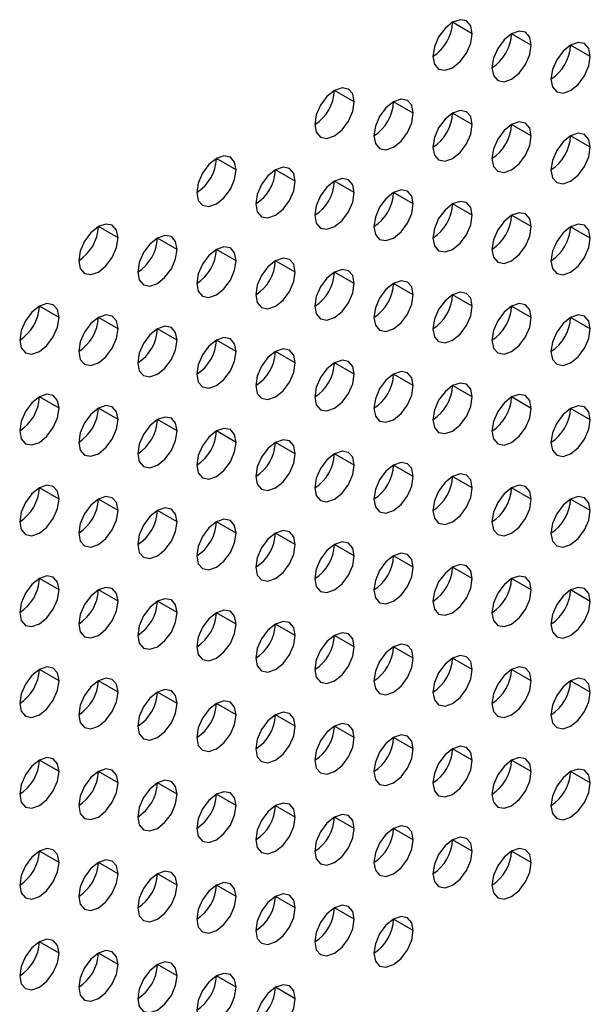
# Model space of a CAD drawing. Header units: millimetres. Extents: x 0 to 1118, y 0 to 864.
# Tile 339 of 438: x 988.65 to 990.71, y 675.03 to 678.57. Entities that reach past the tile are written whole.
import ezdxf

# ---------------------------------------------------------------- set-up
doc = ezdxf.new("R2010")
doc.units = ezdxf.units.MM

msp = doc.modelspace()

# ---------------------------------------------------------------- linework, layer by layer
at = {"color": 7, "linetype": 'Continuous', "lineweight": 25}
for p, q in [((990.2807, 678.5215), (990.21, 678.5624)), ((990.4929, 678.4807), (990.4222, 678.5215)), ((990.705, 678.4398), (990.6343, 678.4807)), ((989.8565, 678.2766), (989.7858, 678.3174)), ((990.0686, 678.2358), (989.9979, 678.2766)), ((990.2807, 678.1949), (990.21, 678.2357)), ((990.4929, 678.1541), (990.4222, 678.1949)), ((990.705, 678.1132), (990.6343, 678.154)), ((989.4322, 678.0317), (989.3615, 678.0725)), ((989.6443, 677.9908), (989.5736, 678.0317)), ((989.8565, 677.95), (989.7858, 677.9908)), ((990.0686, 677.9091), (989.9979, 677.95)), ((990.2807, 677.8683), (990.21, 677.9091)), ((990.4929, 677.8275), (990.4222, 677.8683)), ((989.008, 677.7868), (988.9372, 677.8276)), ((990.705, 677.7866), (990.6343, 677.8274)), ((989.2201, 677.7459), (989.1494, 677.7867)), ((989.4322, 677.7051), (989.3615, 677.7459)), ((989.6443, 677.6642), (989.5736, 677.705)), ((989.8565, 677.6234), (989.7858, 677.6642)), ((990.0686, 677.5825), (989.9979, 677.6233)), ((990.2807, 677.5417), (990.21, 677.5825)), ((988.7958, 677.501), (988.7251, 677.5418)), ((990.4929, 677.5008), (990.4222, 677.5417)), ((989.008, 677.4601), (988.9372, 677.501)), ((990.705, 677.46), (990.6343, 677.5008)), ((989.2201, 677.4193), (989.1494, 677.4601)), ((989.4322, 677.3785), (989.3615, 677.4193)), ((989.6443, 677.3376), (989.5736, 677.3784)), ((989.8565, 677.2968), (989.7858, 677.3376)), ((990.0686, 677.2559), (989.9979, 677.2967)), ((990.2807, 677.2151), (990.21, 677.2559)), ((988.7958, 677.1744), (988.7251, 677.2152)), ((990.4929, 677.1742), (990.4222, 677.215)), ((989.008, 677.1335), (988.9372, 677.1744)), ((990.705, 677.1334), (990.6343, 677.1742)), ((989.2201, 677.0927), (989.1494, 677.1335)), ((989.4322, 677.0518), (989.3615, 677.0927)), ((989.6443, 677.011), (989.5736, 677.0518)), ((989.8565, 676.9701), (989.7858, 677.011)), ((990.0686, 676.9293), (989.9979, 676.9701)), ((990.2807, 676.8884), (990.21, 676.9293)), ((988.7958, 676.8478), (988.7251, 676.8886)), ((990.4929, 676.8476), (990.4222, 676.8884)), ((989.008, 676.8069), (988.9372, 676.8477)), ((990.705, 676.8068), (990.6343, 676.8476)), ((989.2201, 676.7661), (989.1494, 676.8069)), ((989.4322, 676.7252), (989.3615, 676.766)), ((989.6443, 676.6844), (989.5736, 676.7252)), ((989.8565, 676.6435), (989.7858, 676.6843)), ((990.0686, 676.6027), (989.9979, 676.6435)), ((990.2807, 676.5618), (990.21, 676.6027)), ((988.7958, 676.5211), (988.7251, 676.562)), ((990.4929, 676.521), (990.4222, 676.5618)), ((989.008, 676.4803), (988.9372, 676.5211)), ((990.705, 676.4801), (990.6343, 676.521)), ((989.2201, 676.4395), (989.1494, 676.4803)), ((989.4322, 676.3986), (989.3615, 676.4394)), ((989.6443, 676.3578), (989.5736, 676.3986)), ((989.8565, 676.3169), (989.7858, 676.3577)), ((990.0686, 676.2761), (989.9979, 676.3169)), ((990.2807, 676.2352), (990.21, 676.276)), ((988.7958, 676.1945), (988.7251, 676.2353)), ((990.4929, 676.1944), (990.4222, 676.2352)), ((989.008, 676.1537), (988.9372, 676.1945)), ((990.705, 676.1535), (990.6343, 676.1943)), ((989.2201, 676.1128), (989.1494, 676.1537)), ((989.4322, 676.072), (989.3615, 676.1128)), ((989.6443, 676.0311), (989.5736, 676.072)), ((989.8565, 675.9903), (989.7858, 676.0311)), ((990.0686, 675.9494), (989.9979, 675.9903)), ((990.2807, 675.9086), (990.21, 675.9494)), ((988.7958, 675.8679), (988.7251, 675.9087)), ((990.4929, 675.8678), (990.4222, 675.9086)), ((989.008, 675.8271), (988.9372, 675.8679)), ((990.705, 675.8269), (990.6343, 675.8677)), ((989.2201, 675.7862), (989.1494, 675.827)), ((989.4322, 675.7454), (989.3615, 675.7862)), ((989.6443, 675.7045), (989.5736, 675.7453)), ((989.8565, 675.6637), (989.7858, 675.7045)), ((990.0686, 675.6228), (989.9979, 675.6637)), ((990.2807, 675.582), (990.21, 675.6228)), ((988.7958, 675.5413), (988.7251, 675.5821)), ((990.4929, 675.5411), (990.4222, 675.582)), ((989.008, 675.5004), (988.9372, 675.5413)), ((989.2201, 675.4596), (989.1494, 675.5004)), ((989.4322, 675.4188), (989.3615, 675.4596)), ((989.6443, 675.3779), (989.5736, 675.4187)), ((989.8565, 675.3371), (989.7858, 675.3779)), ((990.0686, 675.2962), (989.9979, 675.337)), ((988.7958, 675.2147), (988.7251, 675.2555)), ((989.008, 675.1738), (988.9372, 675.2147)), ((989.2201, 675.133), (989.1494, 675.1738)), ((989.4322, 675.0921), (989.3615, 675.133)), ((989.6443, 675.0513), (989.5736, 675.0921))]:
    msp.add_line(p, q, dxfattribs=at)
at = {"color": 7, "linetype": 'Continuous', "lineweight": 25, "flags": 128}
for points in [[(990.2807, 678.5215), (990.2754, 678.5497), (990.26, 678.5673), (990.2371, 678.5718), (990.21, 678.5624), (990.183, 678.5405), (990.16, 678.5096), (990.1447, 678.4742), (990.1393, 678.4399)], [(990.1393, 678.4399), (990.1447, 678.4117), (990.16, 678.3941), (990.183, 678.3897), (990.21, 678.3991), (990.2371, 678.4209), (990.26, 678.4518), (990.2754, 678.4872), (990.2807, 678.5215)], [(990.4929, 678.4807), (990.4875, 678.5088), (990.4722, 678.5265), (990.4492, 678.5309), (990.4222, 678.5215), (990.3951, 678.4997), (990.3722, 678.4687), (990.3568, 678.4334), (990.3515, 678.399)], [(990.3515, 678.399), (990.3568, 678.3709), (990.3722, 678.3533), (990.3951, 678.3488), (990.4222, 678.3582), (990.4492, 678.38), (990.4722, 678.411), (990.4875, 678.4463), (990.4929, 678.4807)], [(990.705, 678.4398), (990.6996, 678.468), (990.6843, 678.4856), (990.6614, 678.4901), (990.6343, 678.4807), (990.6072, 678.4588), (990.5843, 678.4279), (990.569, 678.3926), (990.5636, 678.3582)], [(990.5636, 678.3582), (990.569, 678.3301), (990.5843, 678.3124), (990.6072, 678.308), (990.6343, 678.3174), (990.6614, 678.3392), (990.6843, 678.3701), (990.6996, 678.4055), (990.705, 678.4398)], [(989.8565, 678.2766), (989.8511, 678.3047), (989.8358, 678.3224), (989.8128, 678.3268), (989.7858, 678.3174), (989.7587, 678.2956), (989.7358, 678.2647), (989.7204, 678.2293), (989.7151, 678.195)], [(989.7151, 678.195), (989.7204, 678.1668), (989.7358, 678.1492), (989.7587, 678.1447), (989.7858, 678.1541), (989.8128, 678.176), (989.8358, 678.2069), (989.8511, 678.2423), (989.8565, 678.2766)], [(990.0686, 678.2358), (990.0632, 678.2639), (990.0479, 678.2815), (990.025, 678.286), (989.9979, 678.2766), (989.9708, 678.2548), (989.9479, 678.2238), (989.9326, 678.1885), (989.9272, 678.1541)], [(989.9272, 678.1541), (989.9326, 678.126), (989.9479, 678.1083), (989.9708, 678.1039), (989.9979, 678.1133), (990.025, 678.1351), (990.0479, 678.1661), (990.0632, 678.2014), (990.0686, 678.2358)], [(990.2807, 678.1949), (990.2754, 678.2231), (990.26, 678.2407), (990.2371, 678.2452), (990.21, 678.2357), (990.183, 678.2139), (990.16, 678.183), (990.1447, 678.1476), (990.1393, 678.1133)], [(990.1393, 678.1133), (990.1447, 678.0851), (990.16, 678.0675), (990.183, 678.063), (990.21, 678.0724), (990.2371, 678.0943), (990.26, 678.1252), (990.2754, 678.1606), (990.2807, 678.1949)], [(990.4929, 678.1541), (990.4875, 678.1822), (990.4722, 678.1998), (990.4492, 678.2043), (990.4222, 678.1949), (990.3951, 678.1731), (990.3722, 678.1421), (990.3568, 678.1068), (990.3515, 678.0724)], [(990.3515, 678.0724), (990.3568, 678.0443), (990.3722, 678.0266), (990.3951, 678.0222), (990.4222, 678.0316), (990.4492, 678.0534), (990.4722, 678.0844), (990.4875, 678.1197), (990.4929, 678.1541)], [(990.705, 678.1132), (990.6996, 678.1414), (990.6843, 678.159), (990.6614, 678.1635), (990.6343, 678.1541), (990.6072, 678.1322), (990.5843, 678.1013), (990.569, 678.0659), (990.5636, 678.0316)], [(990.5636, 678.0316), (990.569, 678.0034), (990.5843, 677.9858), (990.6072, 677.9813), (990.6343, 677.9907), (990.6614, 678.0126), (990.6843, 678.0435), (990.6996, 678.0789), (990.705, 678.1132)], [(989.4322, 678.0317), (989.4268, 678.0598), (989.4115, 678.0775), (989.3886, 678.0819), (989.3615, 678.0725), (989.3344, 678.0507), (989.3115, 678.0197), (989.2962, 677.9844), (989.2908, 677.95)], [(989.2908, 677.95), (989.2962, 677.9219), (989.3115, 677.9043), (989.3344, 677.8998), (989.3615, 677.9092), (989.3886, 677.931), (989.4115, 677.962), (989.4268, 677.9973), (989.4322, 678.0317)], [(989.6443, 677.9908), (989.639, 678.019), (989.6236, 678.0366), (989.6007, 678.0411), (989.5736, 678.0317), (989.5466, 678.0098), (989.5236, 677.9789), (989.5083, 677.9436), (989.5029, 677.9092)], [(989.5029, 677.9092), (989.5083, 677.8811), (989.5236, 677.8634), (989.5466, 677.859), (989.5736, 677.8684), (989.6007, 677.8902), (989.6236, 677.9211), (989.639, 677.9565), (989.6443, 677.9908)], [(989.8565, 677.95), (989.8511, 677.9781), (989.8358, 677.9958), (989.8128, 678.0002), (989.7858, 677.9908), (989.7587, 677.969), (989.7358, 677.938), (989.7204, 677.9027), (989.7151, 677.8684)], [(989.7151, 677.8684), (989.7204, 677.8402), (989.7358, 677.8226), (989.7587, 677.8181), (989.7858, 677.8275), (989.8128, 677.8494), (989.8358, 677.8803), (989.8511, 677.9156), (989.8565, 677.95)], [(990.0686, 677.9091), (990.0632, 677.9373), (990.0479, 677.9549), (990.025, 677.9594), (989.9979, 677.95), (989.9708, 677.9281), (989.9479, 677.8972), (989.9326, 677.8619), (989.9272, 677.8275)], [(989.9272, 677.8275), (989.9326, 677.7994), (989.9479, 677.7817), (989.9708, 677.7773), (989.9979, 677.7867), (990.025, 677.8085), (990.0479, 677.8395), (990.0632, 677.8748), (990.0686, 677.9091)], [(990.2807, 677.8683), (990.2754, 677.8964), (990.26, 677.9141), (990.2371, 677.9185), (990.21, 677.9091), (990.183, 677.8873), (990.16, 677.8564), (990.1447, 677.821), (990.1393, 677.7867)], [(990.4929, 677.8275), (990.4875, 677.8556), (990.4722, 677.8732), (990.4492, 677.8777), (990.4222, 677.8683), (990.3951, 677.8464), (990.3722, 677.8155), (990.3568, 677.7802), (990.3515, 677.7458)], [(989.008, 677.7868), (989.0026, 677.8149), (988.9872, 677.8325), (988.9643, 677.837), (988.9372, 677.8276), (988.9102, 677.8058), (988.8872, 677.7748), (988.8719, 677.7395), (988.8665, 677.7051)], [(990.1393, 677.7867), (990.1447, 677.7585), (990.16, 677.7409), (990.183, 677.7364), (990.21, 677.7458), (990.2371, 677.7677), (990.26, 677.7986), (990.2754, 677.8339), (990.2807, 677.8683)], [(990.705, 677.7866), (990.6996, 677.8147), (990.6843, 677.8324), (990.6614, 677.8368), (990.6343, 677.8274), (990.6072, 677.8056), (990.5843, 677.7747), (990.569, 677.7393), (990.5636, 677.705)], [(990.3515, 677.7458), (990.3568, 677.7177), (990.3722, 677.7), (990.3951, 677.6956), (990.4222, 677.705), (990.4492, 677.7268), (990.4722, 677.7578), (990.4875, 677.7931), (990.4929, 677.8275)], [(988.8665, 677.7051), (988.8719, 677.677), (988.8872, 677.6593), (988.9102, 677.6549), (988.9372, 677.6643), (988.9643, 677.6861), (988.9872, 677.7171), (989.0026, 677.7524), (989.008, 677.7868)], [(989.2201, 677.7459), (989.2147, 677.7741), (989.1994, 677.7917), (989.1764, 677.7962), (989.1494, 677.7867), (989.1223, 677.7649), (989.0994, 677.734), (989.084, 677.6986), (989.0787, 677.6643)], [(990.5636, 677.705), (990.569, 677.6768), (990.5843, 677.6592), (990.6072, 677.6547), (990.6343, 677.6641), (990.6614, 677.686), (990.6843, 677.7169), (990.6996, 677.7522), (990.705, 677.7866)], [(989.0787, 677.6643), (989.084, 677.6361), (989.0994, 677.6185), (989.1223, 677.614), (989.1494, 677.6234), (989.1764, 677.6453), (989.1994, 677.6762), (989.2147, 677.7116), (989.2201, 677.7459)], [(989.4322, 677.7051), (989.4268, 677.7332), (989.4115, 677.7509), (989.3886, 677.7553), (989.3615, 677.7459), (989.3344, 677.7241), (989.3115, 677.6931), (989.2962, 677.6578), (989.2908, 677.6234)], [(989.2908, 677.6234), (989.2962, 677.5953), (989.3115, 677.5776), (989.3344, 677.5732), (989.3615, 677.5826), (989.3886, 677.6044), (989.4115, 677.6354), (989.4268, 677.6707), (989.4322, 677.7051)], [(989.6443, 677.6642), (989.639, 677.6924), (989.6236, 677.71), (989.6007, 677.7145), (989.5736, 677.7051), (989.5466, 677.6832), (989.5236, 677.6523), (989.5083, 677.6169), (989.5029, 677.5826)], [(989.5029, 677.5826), (989.5083, 677.5544), (989.5236, 677.5368), (989.5466, 677.5323), (989.5736, 677.5417), (989.6007, 677.5636), (989.6236, 677.5945), (989.639, 677.6299), (989.6443, 677.6642)], [(989.8565, 677.6234), (989.8511, 677.6515), (989.8358, 677.6692), (989.8128, 677.6736), (989.7858, 677.6642), (989.7587, 677.6424), (989.7358, 677.6114), (989.7204, 677.5761), (989.7151, 677.5417)], [(989.7151, 677.5417), (989.7204, 677.5136), (989.7358, 677.496), (989.7587, 677.4915), (989.7858, 677.5009), (989.8128, 677.5227), (989.8358, 677.5537), (989.8511, 677.589), (989.8565, 677.6234)], [(990.0686, 677.5825), (990.0632, 677.6107), (990.0479, 677.6283), (990.025, 677.6328), (989.9979, 677.6234), (989.9708, 677.6015), (989.9479, 677.5706), (989.9326, 677.5352), (989.9272, 677.5009)], [(990.2807, 677.5417), (990.2754, 677.5698), (990.26, 677.5875), (990.2371, 677.5919), (990.21, 677.5825), (990.183, 677.5607), (990.16, 677.5297), (990.1447, 677.4944), (990.1393, 677.46)], [(989.9272, 677.5009), (989.9326, 677.4727), (989.9479, 677.4551), (989.9708, 677.4506), (989.9979, 677.4601), (990.025, 677.4819), (990.0479, 677.5128), (990.0632, 677.5482), (990.0686, 677.5825)], [(988.7958, 677.501), (988.7904, 677.5291), (988.7751, 677.5468), (988.7522, 677.5512), (988.7251, 677.5418), (988.6981, 677.52), (988.6751, 677.489), (988.6598, 677.4537), (988.6544, 677.4194)], [(990.1393, 677.46), (990.1447, 677.4319), (990.16, 677.4143), (990.183, 677.4098), (990.21, 677.4192), (990.2371, 677.441), (990.26, 677.472), (990.2754, 677.5073), (990.2807, 677.5417)], [(990.4929, 677.5008), (990.4875, 677.529), (990.4722, 677.5466), (990.4492, 677.5511), (990.4222, 677.5417), (990.3951, 677.5198), (990.3722, 677.4889), (990.3568, 677.4535), (990.3515, 677.4192)], [(988.6544, 677.4194), (988.6598, 677.3912), (988.6751, 677.3736), (988.6981, 677.3691), (988.7251, 677.3785), (988.7522, 677.4004), (988.7751, 677.4313), (988.7904, 677.4666), (988.7958, 677.501)], [(989.008, 677.4601), (989.0026, 677.4883), (988.9872, 677.5059), (988.9643, 677.5104), (988.9372, 677.501), (988.9102, 677.4791), (988.8872, 677.4482), (988.8719, 677.4129), (988.8665, 677.3785)], [(990.3515, 677.4192), (990.3568, 677.3911), (990.3722, 677.3734), (990.3951, 677.369), (990.4222, 677.3784), (990.4492, 677.4002), (990.4722, 677.4311), (990.4875, 677.4665), (990.4929, 677.5008)], [(990.705, 677.46), (990.6996, 677.4881), (990.6843, 677.5058), (990.6614, 677.5102), (990.6343, 677.5008), (990.6072, 677.479), (990.5843, 677.448), (990.569, 677.4127), (990.5636, 677.3783)], [(988.8665, 677.3785), (988.8719, 677.3504), (988.8872, 677.3327), (988.9102, 677.3283), (988.9372, 677.3377), (988.9643, 677.3595), (988.9872, 677.3905), (989.0026, 677.4258), (989.008, 677.4601)], [(989.2201, 677.4193), (989.2147, 677.4474), (989.1994, 677.4651), (989.1764, 677.4695), (989.1494, 677.4601), (989.1223, 677.4383), (989.0994, 677.4074), (989.084, 677.372), (989.0787, 677.3377)], [(990.5636, 677.3783), (990.569, 677.3502), (990.5843, 677.3326), (990.6072, 677.3281), (990.6343, 677.3375), (990.6614, 677.3594), (990.6843, 677.3903), (990.6996, 677.4256), (990.705, 677.46)], [(989.0787, 677.3377), (989.084, 677.3095), (989.0994, 677.2919), (989.1223, 677.2874), (989.1494, 677.2968), (989.1764, 677.3187), (989.1994, 677.3496), (989.2147, 677.3849), (989.2201, 677.4193)], [(989.4322, 677.3785), (989.4268, 677.4066), (989.4115, 677.4242), (989.3886, 677.4287), (989.3615, 677.4193), (989.3344, 677.3974), (989.3115, 677.3665), (989.2962, 677.3312), (989.2908, 677.2968)], [(989.2908, 677.2968), (989.2962, 677.2687), (989.3115, 677.251), (989.3344, 677.2466), (989.3615, 677.256), (989.3886, 677.2778), (989.4115, 677.3088), (989.4268, 677.3441), (989.4322, 677.3785)], [(989.6443, 677.3376), (989.639, 677.3657), (989.6236, 677.3834), (989.6007, 677.3878), (989.5736, 677.3784), (989.5466, 677.3566), (989.5236, 677.3257), (989.5083, 677.2903), (989.5029, 677.256)], [(989.8565, 677.2968), (989.8511, 677.3249), (989.8358, 677.3425), (989.8128, 677.347), (989.7858, 677.3376), (989.7587, 677.3158), (989.7358, 677.2848), (989.7204, 677.2495), (989.7151, 677.2151)], [(989.5029, 677.256), (989.5083, 677.2278), (989.5236, 677.2102), (989.5466, 677.2057), (989.5736, 677.2151), (989.6007, 677.237), (989.6236, 677.2679), (989.639, 677.3033), (989.6443, 677.3376)], [(990.0686, 677.2559), (990.0632, 677.2841), (990.0479, 677.3017), (990.025, 677.3062), (989.9979, 677.2967), (989.9708, 677.2749), (989.9479, 677.244), (989.9326, 677.2086), (989.9272, 677.1743)], [(989.7151, 677.2151), (989.7204, 677.187), (989.7358, 677.1693), (989.7587, 677.1649), (989.7858, 677.1743), (989.8128, 677.1961), (989.8358, 677.2271), (989.8511, 677.2624), (989.8565, 677.2968)], [(989.9272, 677.1743), (989.9326, 677.1461), (989.9479, 677.1285), (989.9708, 677.124), (989.9979, 677.1334), (990.025, 677.1553), (990.0479, 677.1862), (990.0632, 677.2216), (990.0686, 677.2559)], [(990.2807, 677.2151), (990.2754, 677.2432), (990.26, 677.2608), (990.2371, 677.2653), (990.21, 677.2559), (990.183, 677.2341), (990.16, 677.2031), (990.1447, 677.1678), (990.1393, 677.1334)], [(988.7958, 677.1744), (988.7904, 677.2025), (988.7751, 677.2202), (988.7522, 677.2246), (988.7251, 677.2152), (988.6981, 677.1934), (988.6751, 677.1624), (988.6598, 677.1271), (988.6544, 677.0927)], [(990.1393, 677.1334), (990.1447, 677.1053), (990.16, 677.0876), (990.183, 677.0832), (990.21, 677.0926), (990.2371, 677.1144), (990.26, 677.1454), (990.2754, 677.1807), (990.2807, 677.2151)], [(990.4929, 677.1742), (990.4875, 677.2024), (990.4722, 677.22), (990.4492, 677.2245), (990.4222, 677.2151), (990.3951, 677.1932), (990.3722, 677.1623), (990.3568, 677.1269), (990.3515, 677.0926)], [(988.6544, 677.0927), (988.6598, 677.0646), (988.6751, 677.047), (988.6981, 677.0425), (988.7251, 677.0519), (988.7522, 677.0737), (988.7751, 677.1047), (988.7904, 677.14), (988.7958, 677.1744)], [(989.008, 677.1335), (989.0026, 677.1617), (988.9872, 677.1793), (988.9643, 677.1838), (988.9372, 677.1744), (988.9102, 677.1525), (988.8872, 677.1216), (988.8719, 677.0862), (988.8665, 677.0519)], [(990.3515, 677.0926), (990.3568, 677.0644), (990.3722, 677.0468), (990.3951, 677.0423), (990.4222, 677.0517), (990.4492, 677.0736), (990.4722, 677.1045), (990.4875, 677.1399), (990.4929, 677.1742)], [(990.705, 677.1334), (990.6996, 677.1615), (990.6843, 677.1792), (990.6614, 677.1836), (990.6343, 677.1742), (990.6072, 677.1524), (990.5843, 677.1214), (990.569, 677.0861), (990.5636, 677.0517)], [(988.8665, 677.0519), (988.8719, 677.0237), (988.8872, 677.0061), (988.9102, 677.0017), (988.9372, 677.0111), (988.9643, 677.0329), (988.9872, 677.0638), (989.0026, 677.0992), (989.008, 677.1335)], [(989.2201, 677.0927), (989.2147, 677.1208), (989.1994, 677.1385), (989.1764, 677.1429), (989.1494, 677.1335), (989.1223, 677.1117), (989.0994, 677.0807), (989.084, 677.0454), (989.0787, 677.011)], [(990.5636, 677.0517), (990.569, 677.0236), (990.5843, 677.0059), (990.6072, 677.0015), (990.6343, 677.0109), (990.6614, 677.0327), (990.6843, 677.0637), (990.6996, 677.099), (990.705, 677.1334)], [(989.0787, 677.011), (989.084, 676.9829), (989.0994, 676.9653), (989.1223, 676.9608), (989.1494, 676.9702), (989.1764, 676.992), (989.1994, 677.023), (989.2147, 677.0583), (989.2201, 677.0927)], [(989.4322, 677.0518), (989.4268, 677.08), (989.4115, 677.0976), (989.3886, 677.1021), (989.3615, 677.0927), (989.3344, 677.0708), (989.3115, 677.0399), (989.2962, 677.0046), (989.2908, 676.9702)], [(989.6443, 677.011), (989.639, 677.0391), (989.6236, 677.0568), (989.6007, 677.0612), (989.5736, 677.0518), (989.5466, 677.03), (989.5236, 676.999), (989.5083, 676.9637), (989.5029, 676.9293)], [(989.2908, 676.9702), (989.2962, 676.9421), (989.3115, 676.9244), (989.3344, 676.92), (989.3615, 676.9294), (989.3886, 676.9512), (989.4115, 676.9821), (989.4268, 677.0175), (989.4322, 677.0518)], [(989.8565, 676.9701), (989.8511, 676.9983), (989.8358, 677.0159), (989.8128, 677.0204), (989.7858, 677.011), (989.7587, 676.9891), (989.7358, 676.9582), (989.7204, 676.9229), (989.7151, 676.8885)], [(989.5029, 676.9293), (989.5083, 676.9012), (989.5236, 676.8836), (989.5466, 676.8791), (989.5736, 676.8885), (989.6007, 676.9104), (989.6236, 676.9413), (989.639, 676.9766), (989.6443, 677.011)], [(989.7151, 676.8885), (989.7204, 676.8604), (989.7358, 676.8427), (989.7587, 676.8383), (989.7858, 676.8477), (989.8128, 676.8695), (989.8358, 676.9004), (989.8511, 676.9358), (989.8565, 676.9701)], [(990.0686, 676.9293), (990.0632, 676.9574), (990.0479, 676.9751), (990.025, 676.9795), (989.9979, 676.9701), (989.9708, 676.9483), (989.9479, 676.9173), (989.9326, 676.882), (989.9272, 676.8477)], [(989.9272, 676.8477), (989.9326, 676.8195), (989.9479, 676.8019), (989.9708, 676.7974), (989.9979, 676.8068), (990.025, 676.8287), (990.0479, 676.8596), (990.0632, 676.8949), (990.0686, 676.9293)], [(990.2807, 676.8884), (990.2754, 676.9166), (990.26, 676.9342), (990.2371, 676.9387), (990.21, 676.9293), (990.183, 676.9074), (990.16, 676.8765), (990.1447, 676.8412), (990.1393, 676.8068)], [(988.7958, 676.8478), (988.7904, 676.8759), (988.7751, 676.8935), (988.7522, 676.898), (988.7251, 676.8886), (988.6981, 676.8668), (988.6751, 676.8358), (988.6598, 676.8005), (988.6544, 676.7661)], [(990.1393, 676.8068), (990.1447, 676.7787), (990.16, 676.761), (990.183, 676.7566), (990.21, 676.766), (990.2371, 676.7878), (990.26, 676.8188), (990.2754, 676.8541), (990.2807, 676.8884)], [(990.4929, 676.8476), (990.4875, 676.8757), (990.4722, 676.8934), (990.4492, 676.8978), (990.4222, 676.8884), (990.3951, 676.8666), (990.3722, 676.8357), (990.3568, 676.8003), (990.3515, 676.766)], [(988.6544, 676.7661), (988.6598, 676.738), (988.6751, 676.7203), (988.6981, 676.7159), (988.7251, 676.7253), (988.7522, 676.7471), (988.7751, 676.7781), (988.7904, 676.8134), (988.7958, 676.8478)], [(989.008, 676.8069), (989.0026, 676.8351), (988.9872, 676.8527), (988.9643, 676.8572), (988.9372, 676.8477), (988.9102, 676.8259), (988.8872, 676.795), (988.8719, 676.7596), (988.8665, 676.7253)], [(990.3515, 676.766), (990.3568, 676.7378), (990.3722, 676.7202), (990.3951, 676.7157), (990.4222, 676.7251), (990.4492, 676.747), (990.4722, 676.7779), (990.4875, 676.8132), (990.4929, 676.8476)], [(990.705, 676.8068), (990.6996, 676.8349), (990.6843, 676.8525), (990.6614, 676.857), (990.6343, 676.8476), (990.6072, 676.8258), (990.5843, 676.7948), (990.569, 676.7595), (990.5636, 676.7251)], [(989.2201, 676.7661), (989.2147, 676.7942), (989.1994, 676.8118), (989.1764, 676.8163), (989.1494, 676.8069), (989.1223, 676.7851), (989.0994, 676.7541), (989.084, 676.7188), (989.0787, 676.6844)], [(988.8665, 676.7253), (988.8719, 676.6971), (988.8872, 676.6795), (988.9102, 676.675), (988.9372, 676.6844), (988.9643, 676.7063), (988.9872, 676.7372), (989.0026, 676.7726), (989.008, 676.8069)], [(989.4322, 676.7252), (989.4268, 676.7534), (989.4115, 676.771), (989.3886, 676.7755), (989.3615, 676.7661), (989.3344, 676.7442), (989.3115, 676.7133), (989.2962, 676.6779), (989.2908, 676.6436)], [(990.5636, 676.7251), (990.569, 676.697), (990.5843, 676.6793), (990.6072, 676.6749), (990.6343, 676.6843), (990.6614, 676.7061), (990.6843, 676.7371), (990.6996, 676.7724), (990.705, 676.8068)], [(989.0787, 676.6844), (989.084, 676.6563), (989.0994, 676.6386), (989.1223, 676.6342), (989.1494, 676.6436), (989.1764, 676.6654), (989.1994, 676.6964), (989.2147, 676.7317), (989.2201, 676.7661)], [(989.2908, 676.6436), (989.2962, 676.6154), (989.3115, 676.5978), (989.3344, 676.5933), (989.3615, 676.6027), (989.3886, 676.6246), (989.4115, 676.6555), (989.4268, 676.6909), (989.4322, 676.7252)], [(989.6443, 676.6844), (989.639, 676.7125), (989.6236, 676.7302), (989.6007, 676.7346), (989.5736, 676.7252), (989.5466, 676.7034), (989.5236, 676.6724), (989.5083, 676.6371), (989.5029, 676.6027)], [(989.5029, 676.6027), (989.5083, 676.5746), (989.5236, 676.557), (989.5466, 676.5525), (989.5736, 676.5619), (989.6007, 676.5837), (989.6236, 676.6147), (989.639, 676.65), (989.6443, 676.6844)], [(989.8565, 676.6435), (989.8511, 676.6717), (989.8358, 676.6893), (989.8128, 676.6938), (989.7858, 676.6844), (989.7587, 676.6625), (989.7358, 676.6316), (989.7204, 676.5962), (989.7151, 676.5619)], [(989.7151, 676.5619), (989.7204, 676.5337), (989.7358, 676.5161), (989.7587, 676.5116), (989.7858, 676.5211), (989.8128, 676.5429), (989.8358, 676.5738), (989.8511, 676.6092), (989.8565, 676.6435)], [(990.0686, 676.6027), (990.0632, 676.6308), (990.0479, 676.6485), (990.025, 676.6529), (989.9979, 676.6435), (989.9708, 676.6217), (989.9479, 676.5907), (989.9326, 676.5554), (989.9272, 676.521)], [(989.9272, 676.521), (989.9326, 676.4929), (989.9479, 676.4753), (989.9708, 676.4708), (989.9979, 676.4802), (990.025, 676.502), (990.0479, 676.533), (990.0632, 676.5683), (990.0686, 676.6027)], [(990.2807, 676.5618), (990.2754, 676.59), (990.26, 676.6076), (990.2371, 676.6121), (990.21, 676.6027), (990.183, 676.5808), (990.16, 676.5499), (990.1447, 676.5145), (990.1393, 676.4802)], [(988.7958, 676.5211), (988.7904, 676.5493), (988.7751, 676.5669), (988.7522, 676.5714), (988.7251, 676.562), (988.6981, 676.5401), (988.6751, 676.5092), (988.6598, 676.4739), (988.6544, 676.4395)], [(990.1393, 676.4802), (990.1447, 676.4521), (990.16, 676.4344), (990.183, 676.43), (990.21, 676.4394), (990.2371, 676.4612), (990.26, 676.4921), (990.2754, 676.5275), (990.2807, 676.5618)], [(990.4929, 676.521), (990.4875, 676.5491), (990.4722, 676.5668), (990.4492, 676.5712), (990.4222, 676.5618), (990.3951, 676.54), (990.3722, 676.509), (990.3568, 676.4737), (990.3515, 676.4393)], [(989.008, 676.4803), (989.0026, 676.5084), (988.9872, 676.5261), (988.9643, 676.5305), (988.9372, 676.5211), (988.9102, 676.4993), (988.8872, 676.4684), (988.8719, 676.433), (988.8665, 676.3987)], [(990.705, 676.4801), (990.6996, 676.5083), (990.6843, 676.5259), (990.6614, 676.5304), (990.6343, 676.521), (990.6072, 676.4991), (990.5843, 676.4682), (990.569, 676.4329), (990.5636, 676.3985)], [(988.6544, 676.4395), (988.6598, 676.4114), (988.6751, 676.3937), (988.6981, 676.3893), (988.7251, 676.3987), (988.7522, 676.4205), (988.7751, 676.4515), (988.7904, 676.4868), (988.7958, 676.5211)], [(989.2201, 676.4395), (989.2147, 676.4676), (989.1994, 676.4852), (989.1764, 676.4897), (989.1494, 676.4803), (989.1223, 676.4584), (989.0994, 676.4275), (989.084, 676.3922), (989.0787, 676.3578)], [(990.3515, 676.4393), (990.3568, 676.4112), (990.3722, 676.3936), (990.3951, 676.3891), (990.4222, 676.3985), (990.4492, 676.4203), (990.4722, 676.4513), (990.4875, 676.4866), (990.4929, 676.521)], [(988.8665, 676.3987), (988.8719, 676.3705), (988.8872, 676.3529), (988.9102, 676.3484), (988.9372, 676.3578), (988.9643, 676.3797), (988.9872, 676.4106), (989.0026, 676.4459), (989.008, 676.4803)], [(990.5636, 676.3985), (990.569, 676.3704), (990.5843, 676.3527), (990.6072, 676.3483), (990.6343, 676.3577), (990.6614, 676.3795), (990.6843, 676.4104), (990.6996, 676.4458), (990.705, 676.4801)], [(989.0787, 676.3578), (989.084, 676.3297), (989.0994, 676.312), (989.1223, 676.3076), (989.1494, 676.317), (989.1764, 676.3388), (989.1994, 676.3698), (989.2147, 676.4051), (989.2201, 676.4395)], [(989.4322, 676.3986), (989.4268, 676.4267), (989.4115, 676.4444), (989.3886, 676.4488), (989.3615, 676.4394), (989.3344, 676.4176), (989.3115, 676.3867), (989.2962, 676.3513), (989.2908, 676.317)], [(989.2908, 676.317), (989.2962, 676.2888), (989.3115, 676.2712), (989.3344, 676.2667), (989.3615, 676.2761), (989.3886, 676.298), (989.4115, 676.3289), (989.4268, 676.3642), (989.4322, 676.3986)], [(989.6443, 676.3578), (989.639, 676.3859), (989.6236, 676.4035), (989.6007, 676.408), (989.5736, 676.3986), (989.5466, 676.3768), (989.5236, 676.3458), (989.5083, 676.3105), (989.5029, 676.2761)], [(989.5029, 676.2761), (989.5083, 676.248), (989.5236, 676.2303), (989.5466, 676.2259), (989.5736, 676.2353), (989.6007, 676.2571), (989.6236, 676.2881), (989.639, 676.3234), (989.6443, 676.3578)], [(989.8565, 676.3169), (989.8511, 676.3451), (989.8358, 676.3627), (989.8128, 676.3671), (989.7858, 676.3577), (989.7587, 676.3359), (989.7358, 676.305), (989.7204, 676.2696), (989.7151, 676.2353)], [(989.7151, 676.2353), (989.7204, 676.2071), (989.7358, 676.1895), (989.7587, 676.185), (989.7858, 676.1944), (989.8128, 676.2163), (989.8358, 676.2472), (989.8511, 676.2826), (989.8565, 676.3169)], [(990.0686, 676.2761), (990.0632, 676.3042), (990.0479, 676.3218), (990.025, 676.3263), (989.9979, 676.3169), (989.9708, 676.2951), (989.9479, 676.2641), (989.9326, 676.2288), (989.9272, 676.1944)], [(990.2807, 676.2352), (990.2754, 676.2634), (990.26, 676.281), (990.2371, 676.2855), (990.21, 676.276), (990.183, 676.2542), (990.16, 676.2233), (990.1447, 676.1879), (990.1393, 676.1536)], [(988.7958, 676.1945), (988.7904, 676.2227), (988.7751, 676.2403), (988.7522, 676.2448), (988.7251, 676.2354), (988.6981, 676.2135), (988.6751, 676.1826), (988.6598, 676.1472), (988.6544, 676.1129)], [(989.9272, 676.1944), (989.9326, 676.1663), (989.9479, 676.1486), (989.9708, 676.1442), (989.9979, 676.1536), (990.025, 676.1754), (990.0479, 676.2064), (990.0632, 676.2417), (990.0686, 676.2761)], [(990.4929, 676.1944), (990.4875, 676.2225), (990.4722, 676.2402), (990.4492, 676.2446), (990.4222, 676.2352), (990.3951, 676.2134), (990.3722, 676.1824), (990.3568, 676.1471), (990.3515, 676.1127)], [(990.1393, 676.1536), (990.1447, 676.1254), (990.16, 676.1078), (990.183, 676.1033), (990.21, 676.1127), (990.2371, 676.1346), (990.26, 676.1655), (990.2754, 676.2009), (990.2807, 676.2352)], [(988.6544, 676.1129), (988.6598, 676.0847), (988.6751, 676.0671), (988.6981, 676.0626), (988.7251, 676.0721), (988.7522, 676.0939), (988.7751, 676.1248), (988.7904, 676.1602), (988.7958, 676.1945)], [(989.008, 676.1537), (989.0026, 676.1818), (988.9872, 676.1995), (988.9643, 676.2039), (988.9372, 676.1945), (988.9102, 676.1727), (988.8872, 676.1417), (988.8719, 676.1064), (988.8665, 676.072)], [(990.3515, 676.1127), (990.3568, 676.0846), (990.3722, 676.0669), (990.3951, 676.0625), (990.4222, 676.0719), (990.4492, 676.0937), (990.4722, 676.1247), (990.4875, 676.16), (990.4929, 676.1944)], [(990.705, 676.1535), (990.6996, 676.1817), (990.6843, 676.1993), (990.6614, 676.2038), (990.6343, 676.1944), (990.6072, 676.1725), (990.5843, 676.1416), (990.569, 676.1062), (990.5636, 676.0719)], [(988.8665, 676.072), (988.8719, 676.0439), (988.8872, 676.0263), (988.9102, 676.0218), (988.9372, 676.0312), (988.9643, 676.053), (988.9872, 676.084), (989.0026, 676.1193), (989.008, 676.1537)], [(989.2201, 676.1128), (989.2147, 676.141), (989.1994, 676.1586), (989.1764, 676.1631), (989.1494, 676.1537), (989.1223, 676.1318), (989.0994, 676.1009), (989.084, 676.0655), (989.0787, 676.0312)], [(990.5636, 676.0719), (990.569, 676.0437), (990.5843, 676.0261), (990.6072, 676.0216), (990.6343, 676.031), (990.6614, 676.0529), (990.6843, 676.0838), (990.6996, 676.1192), (990.705, 676.1535)], [(989.0787, 676.0312), (989.084, 676.0031), (989.0994, 675.9854), (989.1223, 675.981), (989.1494, 675.9904), (989.1764, 676.0122), (989.1994, 676.0431), (989.2147, 676.0785), (989.2201, 676.1128)], [(989.4322, 676.072), (989.4268, 676.1001), (989.4115, 676.1178), (989.3886, 676.1222), (989.3615, 676.1128), (989.3344, 676.091), (989.3115, 676.06), (989.2962, 676.0247), (989.2908, 675.9903)], [(989.2908, 675.9903), (989.2962, 675.9622), (989.3115, 675.9446), (989.3344, 675.9401), (989.3615, 675.9495), (989.3886, 675.9714), (989.4115, 676.0023), (989.4268, 676.0376), (989.4322, 676.072)], [(989.6443, 676.0311), (989.639, 676.0593), (989.6236, 676.0769), (989.6007, 676.0814), (989.5736, 676.072), (989.5466, 676.0501), (989.5236, 676.0192), (989.5083, 675.9839), (989.5029, 675.9495)], [(989.5029, 675.9495), (989.5083, 675.9214), (989.5236, 675.9037), (989.5466, 675.8993), (989.5736, 675.9087), (989.6007, 675.9305), (989.6236, 675.9614), (989.639, 675.9968), (989.6443, 676.0311)], [(989.8565, 675.9903), (989.8511, 676.0184), (989.8358, 676.0361), (989.8128, 676.0405), (989.7858, 676.0311), (989.7587, 676.0093), (989.7358, 675.9783), (989.7204, 675.943), (989.7151, 675.9087)], [(990.0686, 675.9494), (990.0632, 675.9776), (990.0479, 675.9952), (990.025, 675.9997), (989.9979, 675.9903), (989.9708, 675.9684), (989.9479, 675.9375), (989.9326, 675.9022), (989.9272, 675.8678)], [(989.7151, 675.9087), (989.7204, 675.8805), (989.7358, 675.8629), (989.7587, 675.8584), (989.7858, 675.8678), (989.8128, 675.8897), (989.8358, 675.9206), (989.8511, 675.9559), (989.8565, 675.9903)], [(990.2807, 675.9086), (990.2754, 675.9367), (990.26, 675.9544), (990.2371, 675.9588), (990.21, 675.9494), (990.183, 675.9276), (990.16, 675.8967), (990.1447, 675.8613), (990.1393, 675.827)], [(989.9272, 675.8678), (989.9326, 675.8397), (989.9479, 675.822), (989.9708, 675.8176), (989.9979, 675.827), (990.025, 675.8488), (990.0479, 675.8798), (990.0632, 675.9151), (990.0686, 675.9494)], [(988.7958, 675.8679), (988.7904, 675.8961), (988.7751, 675.9137), (988.7522, 675.9182), (988.7251, 675.9087), (988.6981, 675.8869), (988.6751, 675.856), (988.6598, 675.8206), (988.6544, 675.7863)], [(990.1393, 675.827), (990.1447, 675.7988), (990.16, 675.7812), (990.183, 675.7767), (990.21, 675.7861), (990.2371, 675.808), (990.26, 675.8389), (990.2754, 675.8742), (990.2807, 675.9086)], [(990.4929, 675.8678), (990.4875, 675.8959), (990.4722, 675.9135), (990.4492, 675.918), (990.4222, 675.9086), (990.3951, 675.8867), (990.3722, 675.8558), (990.3568, 675.8205), (990.3515, 675.7861)], [(988.6544, 675.7863), (988.6598, 675.7581), (988.6751, 675.7405), (988.6981, 675.736), (988.7251, 675.7454), (988.7522, 675.7673), (988.7751, 675.7982), (988.7904, 675.8336), (988.7958, 675.8679)], [(989.008, 675.8271), (989.0026, 675.8552), (988.9872, 675.8728), (988.9643, 675.8773), (988.9372, 675.8679), (988.9102, 675.8461), (988.8872, 675.8151), (988.8719, 675.7798), (988.8665, 675.7454)], [(990.3515, 675.7861), (990.3568, 675.758), (990.3722, 675.7403), (990.3951, 675.7359), (990.4222, 675.7453), (990.4492, 675.7671), (990.4722, 675.7981), (990.4875, 675.8334), (990.4929, 675.8678)], [(990.705, 675.8269), (990.6996, 675.855), (990.6843, 675.8727), (990.6614, 675.8771), (990.6343, 675.8677), (990.6072, 675.8459), (990.5843, 675.815), (990.569, 675.7796), (990.5636, 675.7453)], [(988.8665, 675.7454), (988.8719, 675.7173), (988.8872, 675.6996), (988.9102, 675.6952), (988.9372, 675.7046), (988.9643, 675.7264), (988.9872, 675.7574), (989.0026, 675.7927), (989.008, 675.8271)], [(989.2201, 675.7862), (989.2147, 675.8144), (989.1994, 675.832), (989.1764, 675.8365), (989.1494, 675.8271), (989.1223, 675.8052), (989.0994, 675.7743), (989.084, 675.7389), (989.0787, 675.7046)], [(990.5636, 675.7453), (990.569, 675.7171), (990.5843, 675.6995), (990.6072, 675.695), (990.6343, 675.7044), (990.6614, 675.7263), (990.6843, 675.7572), (990.6996, 675.7926), (990.705, 675.8269)], [(989.0787, 675.7046), (989.084, 675.6764), (989.0994, 675.6588), (989.1223, 675.6543), (989.1494, 675.6637), (989.1764, 675.6856), (989.1994, 675.7165), (989.2147, 675.7519), (989.2201, 675.7862)], [(989.4322, 675.7454), (989.4268, 675.7735), (989.4115, 675.7912), (989.3886, 675.7956), (989.3615, 675.7862), (989.3344, 675.7644), (989.3115, 675.7334), (989.2962, 675.6981), (989.2908, 675.6637)], [(989.6443, 675.7045), (989.639, 675.7327), (989.6236, 675.7503), (989.6007, 675.7548), (989.5736, 675.7454), (989.5466, 675.7235), (989.5236, 675.6926), (989.5083, 675.6572), (989.5029, 675.6229)], [(989.2908, 675.6637), (989.2962, 675.6356), (989.3115, 675.6179), (989.3344, 675.6135), (989.3615, 675.6229), (989.3886, 675.6447), (989.4115, 675.6757), (989.4268, 675.711), (989.4322, 675.7454)], [(989.8565, 675.6637), (989.8511, 675.6918), (989.8358, 675.7095), (989.8128, 675.7139), (989.7858, 675.7045), (989.7587, 675.6827), (989.7358, 675.6517), (989.7204, 675.6164), (989.7151, 675.582)], [(989.5029, 675.6229), (989.5083, 675.5947), (989.5236, 675.5771), (989.5466, 675.5726), (989.5736, 675.582), (989.6007, 675.6039), (989.6236, 675.6348), (989.639, 675.6702), (989.6443, 675.7045)], [(989.7151, 675.582), (989.7204, 675.5539), (989.7358, 675.5363), (989.7587, 675.5318), (989.7858, 675.5412), (989.8128, 675.563), (989.8358, 675.594), (989.8511, 675.6293), (989.8565, 675.6637)], [(990.0686, 675.6228), (990.0632, 675.651), (990.0479, 675.6686), (990.025, 675.6731), (989.9979, 675.6637), (989.9708, 675.6418), (989.9479, 675.6109), (989.9326, 675.5755), (989.9272, 675.5412)], [(989.9272, 675.5412), (989.9326, 675.513), (989.9479, 675.4954), (989.9708, 675.491), (989.9979, 675.5004), (990.025, 675.5222), (990.0479, 675.5531), (990.0632, 675.5885), (990.0686, 675.6228)], [(990.2807, 675.582), (990.2754, 675.6101), (990.26, 675.6278), (990.2371, 675.6322), (990.21, 675.6228), (990.183, 675.601), (990.16, 675.57), (990.1447, 675.5347), (990.1393, 675.5003)], [(988.7958, 675.5413), (988.7904, 675.5694), (988.7751, 675.5871), (988.7522, 675.5915), (988.7251, 675.5821), (988.6981, 675.5603), (988.6751, 675.5293), (988.6598, 675.494), (988.6544, 675.4597)], [(990.1393, 675.5003), (990.1447, 675.4722), (990.16, 675.4546), (990.183, 675.4501), (990.21, 675.4595), (990.2371, 675.4813), (990.26, 675.5123), (990.2754, 675.5476), (990.2807, 675.582)], [(990.4929, 675.5411), (990.4875, 675.5693), (990.4722, 675.5869), (990.4492, 675.5914), (990.4222, 675.582), (990.3951, 675.5601), (990.3722, 675.5292), (990.3568, 675.4939), (990.3515, 675.4595)], [(988.6544, 675.4597), (988.6598, 675.4315), (988.6751, 675.4139), (988.6981, 675.4094), (988.7251, 675.4188), (988.7522, 675.4407), (988.7751, 675.4716), (988.7904, 675.5069), (988.7958, 675.5413)], [(989.008, 675.5004), (989.0026, 675.5286), (988.9872, 675.5462), (988.9643, 675.5507), (988.9372, 675.5413), (988.9102, 675.5194), (988.8872, 675.4885), (988.8719, 675.4532), (988.8665, 675.4188)], [(990.3515, 675.4595), (990.3568, 675.4314), (990.3722, 675.4137), (990.3951, 675.4093), (990.4222, 675.4187), (990.4492, 675.4405), (990.4722, 675.4714), (990.4875, 675.5068), (990.4929, 675.5411)], [(988.8665, 675.4188), (988.8719, 675.3907), (988.8872, 675.373), (988.9102, 675.3686), (988.9372, 675.378), (988.9643, 675.3998), (988.9872, 675.4308), (989.0026, 675.4661), (989.008, 675.5004)], [(989.2201, 675.4596), (989.2147, 675.4877), (989.1994, 675.5054), (989.1764, 675.5098), (989.1494, 675.5004), (989.1223, 675.4786), (989.0994, 675.4477), (989.084, 675.4123), (989.0787, 675.378)], [(989.4322, 675.4188), (989.4268, 675.4469), (989.4115, 675.4645), (989.3886, 675.469), (989.3615, 675.4596), (989.3344, 675.4378), (989.3115, 675.4068), (989.2962, 675.3715), (989.2908, 675.3371)], [(989.0787, 675.378), (989.084, 675.3498), (989.0994, 675.3322), (989.1223, 675.3277), (989.1494, 675.3371), (989.1764, 675.359), (989.1994, 675.3899), (989.2147, 675.4252), (989.2201, 675.4596)], [(989.6443, 675.3779), (989.639, 675.406), (989.6236, 675.4237), (989.6007, 675.4281), (989.5736, 675.4187), (989.5466, 675.3969), (989.5236, 675.366), (989.5083, 675.3306), (989.5029, 675.2963)], [(989.2908, 675.3371), (989.2962, 675.309), (989.3115, 675.2913), (989.3344, 675.2869), (989.3615, 675.2963), (989.3886, 675.3181), (989.4115, 675.3491), (989.4268, 675.3844), (989.4322, 675.4188)], [(989.5029, 675.2963), (989.5083, 675.2681), (989.5236, 675.2505), (989.5466, 675.246), (989.5736, 675.2554), (989.6007, 675.2773), (989.6236, 675.3082), (989.639, 675.3436), (989.6443, 675.3779)], [(989.8565, 675.3371), (989.8511, 675.3652), (989.8358, 675.3828), (989.8128, 675.3873), (989.7858, 675.3779), (989.7587, 675.3561), (989.7358, 675.3251), (989.7204, 675.2898), (989.7151, 675.2554)], [(989.7151, 675.2554), (989.7204, 675.2273), (989.7358, 675.2096), (989.7587, 675.2052), (989.7858, 675.2146), (989.8128, 675.2364), (989.8358, 675.2674), (989.8511, 675.3027), (989.8565, 675.3371)], [(990.0686, 675.2962), (990.0632, 675.3244), (990.0479, 675.342), (990.025, 675.3465), (989.9979, 675.337), (989.9708, 675.3152), (989.9479, 675.2843), (989.9326, 675.2489), (989.9272, 675.2146)], [(989.9272, 675.2146), (989.9326, 675.1864), (989.9479, 675.1688), (989.9708, 675.1643), (989.9979, 675.1737), (990.025, 675.1956), (990.0479, 675.2265), (990.0632, 675.2619), (990.0686, 675.2962)], [(988.7958, 675.2147), (988.7904, 675.2428), (988.7751, 675.2605), (988.7522, 675.2649), (988.7251, 675.2555), (988.6981, 675.2337), (988.6751, 675.2027), (988.6598, 675.1674), (988.6544, 675.133)], [(988.6544, 675.133), (988.6598, 675.1049), (988.6751, 675.0873), (988.6981, 675.0828), (988.7251, 675.0922), (988.7522, 675.114), (988.7751, 675.145), (988.7904, 675.1803), (988.7958, 675.2147)], [(989.008, 675.1738), (989.0026, 675.202), (988.9872, 675.2196), (988.9643, 675.2241), (988.9372, 675.2147), (988.9102, 675.1928), (988.8872, 675.1619), (988.8719, 675.1265), (988.8665, 675.0922)], [(989.2201, 675.133), (989.2147, 675.1611), (989.1994, 675.1788), (989.1764, 675.1832), (989.1494, 675.1738), (989.1223, 675.152), (989.0994, 675.121), (989.084, 675.0857), (989.0787, 675.0513)], [(988.8665, 675.0922), (988.8719, 675.0641), (988.8872, 675.0464), (988.9102, 675.042), (988.9372, 675.0514), (988.9643, 675.0732), (988.9872, 675.1041), (989.0026, 675.1395), (989.008, 675.1738)], [(989.0787, 675.0513), (989.084, 675.0232), (989.0994, 675.0056), (989.1223, 675.0011), (989.1494, 675.0105), (989.1764, 675.0323), (989.1994, 675.0633), (989.2147, 675.0986), (989.2201, 675.133)], [(989.4322, 675.0921), (989.4268, 675.1203), (989.4115, 675.1379), (989.3886, 675.1424), (989.3615, 675.133), (989.3344, 675.1111), (989.3115, 675.0802), (989.2962, 675.0449), (989.2908, 675.0105)], [(989.2908, 675.0105), (989.2962, 674.9824), (989.3115, 674.9647), (989.3344, 674.9603), (989.3615, 674.9697), (989.3886, 674.9915), (989.4115, 675.0224), (989.4268, 675.0578), (989.4322, 675.0921)], [(989.6443, 675.0513), (989.639, 675.0794), (989.6236, 675.0971), (989.6007, 675.1015), (989.5736, 675.0921), (989.5466, 675.0703), (989.5236, 675.0393), (989.5083, 675.004), (989.5029, 674.9697)], [(989.5029, 674.9697), (989.5083, 674.9415), (989.5236, 674.9239), (989.5466, 674.9194), (989.5736, 674.9288), (989.6007, 674.9507), (989.6236, 674.9816), (989.639, 675.0169), (989.6443, 675.0513)]]:
    msp.add_lwpolyline(points, dxfattribs=at)
at = {"color": 7, "linetype": 'Continuous', "lineweight": 25}
for centre in [(990.0565, 678.5693), (990.2686, 678.5285), (990.4808, 678.4876), (989.6322, 678.3244), (989.8444, 678.2836), (990.0565, 678.2427), (990.2686, 678.2019), (990.4808, 678.161), (989.208, 678.0795), (989.4201, 678.0386), (989.6322, 677.9978), (989.8444, 677.957), (990.0565, 677.9161), (990.2686, 677.8753), (988.7837, 677.8346), (990.4808, 677.8344), (988.9959, 677.7937), (989.208, 677.7529), (989.4201, 677.712), (989.6322, 677.6712), (989.8444, 677.6303), (990.0565, 677.5895), (988.5716, 677.5488), (990.2686, 677.5486), (988.7837, 677.508), (990.4808, 677.5078), (988.9959, 677.4671), (989.208, 677.4263), (989.4201, 677.3854), (989.6322, 677.3446), (989.8444, 677.3037), (990.0565, 677.2629), (988.5716, 677.2222), (990.2686, 677.222), (988.7837, 677.1813), (990.4808, 677.1812), (988.9959, 677.1405), (989.208, 677.0996), (989.4201, 677.0588), (989.6322, 677.0179), (989.8444, 676.9771), (990.0565, 676.9363), (988.5716, 676.8956), (990.2686, 676.8954), (988.7837, 676.8547), (990.4808, 676.8546), (988.9959, 676.8139), (989.208, 676.773), (989.4201, 676.7322), (989.6322, 676.6913), (989.8444, 676.6505), (990.0565, 676.6096), (988.5716, 676.569), (990.2686, 676.5688), (988.7837, 676.5281), (990.4808, 676.5279), (988.9959, 676.4873), (989.208, 676.4464), (989.4201, 676.4056), (989.6322, 676.3647), (989.8444, 676.3239), (990.0565, 676.283), (988.5716, 676.2423), (990.2686, 676.2422), (988.7837, 676.2015), (990.4808, 676.2013), (988.9959, 676.1606), (989.208, 676.1198), (989.4201, 676.0789), (989.6322, 676.0381), (989.8444, 675.9973), (990.0565, 675.9564), (988.5716, 675.9157), (990.2686, 675.9156), (988.7837, 675.8749), (990.4808, 675.8747), (988.9959, 675.834), (989.208, 675.7932), (989.4201, 675.7523), (989.6322, 675.7115), (989.8444, 675.6706), (990.0565, 675.6298), (988.5716, 675.5891), (990.2686, 675.5889), (988.7837, 675.5483), (988.9959, 675.5074), (989.208, 675.4666), (989.4201, 675.4257), (989.6322, 675.3849), (989.8444, 675.344), (988.5716, 675.2625), (988.7837, 675.2216), (988.9959, 675.1808), (989.208, 675.1399), (989.4201, 675.0991)]:
    msp.add_arc(centre, 0.1537, 302.6055, 357.3945, dxfattribs=at)

doc.saveas('drawing.dxf')
